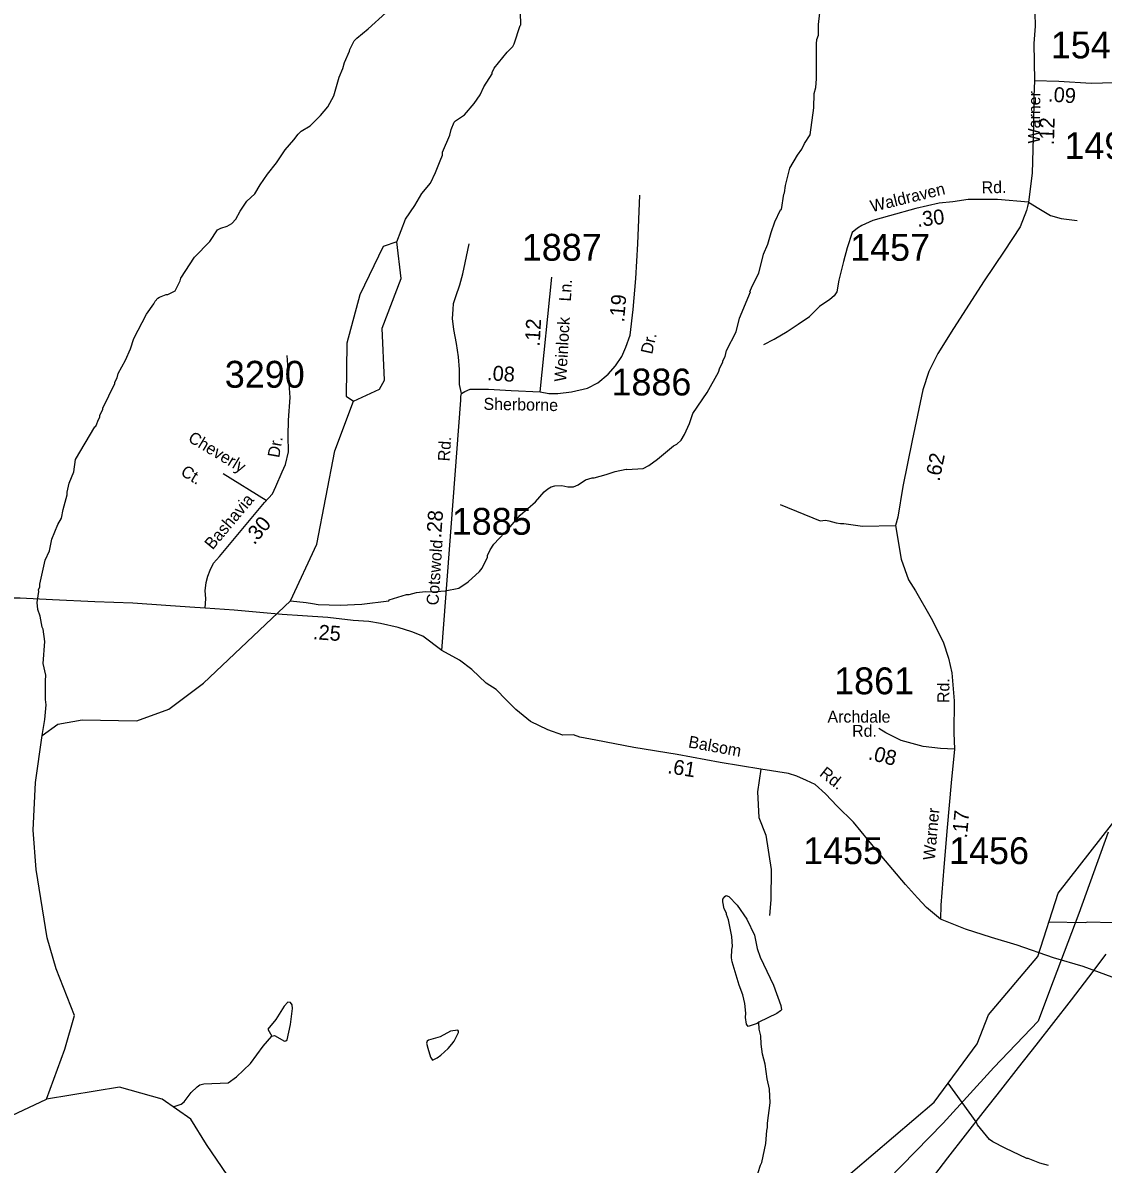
# Model space of a CAD drawing. Extents: x 1551653 to 1702041, y 811336 to 920032.
# Drawn here: x 1589737 to 1595676, y 881998 to 888272 of the extents above; entities that cross this region are included whole.
import ezdxf

# ---------------------------------------------------------------- set-up
doc = ezdxf.new("R2010")
doc.units = 0
for name, color, linetype in [('Old_Level_10', 7, 'Continuous'), ('Old_Level_11', 7, 'Continuous'), ('Old_Level_17', 7, 'Continuous'), ('Old_Level_3', 7, 'Continuous'), ('Old_Level_32', 7, 'Continuous'), ('Old_Level_35', 7, 'Continuous'), ('Old_Level_56', 7, 'Continuous'), ('Old_Level_59', 7, 'Continuous'), ('Old_Level_60', 7, 'Continuous'), ('Old_Level_62', 7, 'Continuous'), ('Old_Level_8', 7, 'Continuous')]:
    doc.layers.add(name, color=color, linetype=linetype)

msp = doc.modelspace()

# ---------------------------------------------------------------- linework, layer by layer
at = {"layer": 'Old_Level_3'}
msp.add_lwpolyline([(1594725.559, 881908.134), (1594821.536, 882032.993), (1594918.125, 882157.404), (1595015.148, 882281.496), (1595112.43, 882405.399), (1595209.798, 882529.239), (1595307.075, 882653.145), (1595404.086, 882777.246), (1595500.655, 882901.67), (1595596.607, 883026.546), (1595691.766, 883152.001)], dxfattribs=at)
at = {"layer": 'Old_Level_32'}
msp.add_line((1592580.097, 886243.601), (1592645.445, 886872.968), dxfattribs=at)
for points in [[(1595324.258, 888948.124), (1595317.499, 888825.096), (1595305.47, 888668.624), (1595297.168, 888503.687), (1595301.275, 888392.741), (1595299.222, 888326.997), (1595301.275, 888253.034), (1595295.115, 888158.524), (1595297.168, 887955.126)], [(1595297.168, 887955.126), (1595295.115, 887864.727), (1595291.785, 887707.142), (1595285.38, 887445.642), (1595264.563, 887287.011)], [(1595297.168, 887955.126), (1595432.686, 887951.017), (1595609.268, 887940.744), (1595794.064, 887944.854)], [(1595264.563, 887287.011), (1595094.819, 887301.432), (1594933.082, 887301.432), (1594849.811, 887288.614), (1594774.548, 887280.602), (1594646.439, 887251.76), (1594500.716, 887211.702), (1594409.439, 887184.463), (1594348.587, 887157.223), (1594324.567, 887142.802), (1594295.742, 887118.768), (1594268.519, 887035.446), (1594247.702, 886960.137), (1594222.08, 886857.588), (1594210.87, 886793.495), (1594196.459, 886771.062), (1594172.438, 886750.232), (1594116.391, 886711.776)], [(1595264.563, 887287.011), (1595259.759, 887261.374), (1595254.955, 887240.544), (1595219.648, 887150.283), (1595130.691, 887017.009), (1595021.318, 886853.932), (1594853.329, 886592.16), (1594765.888, 886454.654), (1594716.424, 886355.226), (1594683.541, 886254.71), (1594625.237, 885975.327), (1594573.564, 885722.367), (1594547.464, 885554.75), (1594534.415, 885509.037), (1594564.826, 885322.942), (1594606.15, 885209.746), (1594643.124, 885148.795), (1594729.569, 885000.204), (1594795.319, 884868.946), (1594825.768, 884779.696), (1594843.167, 884699.152), (1594856.218, 884544.596), (1594853.738, 884369.989), (1594858.179, 884279.908)], [(1592580.097, 886243.601), (1592627.895, 886234.799), (1592677.994, 886234.198), (1592752.196, 886243.099), (1592840.493, 886263.801), (1592896.894, 886293.001), (1592953.695, 886340.3), (1592994.194, 886385.701), (1593029.095, 886437.2), (1593051.694, 886488.801), (1593075.794, 886555.283), (1593092.146, 886695.529), (1593106.162, 886866.162), (1593117.843, 887057.833)], [(1590739.417, 885054.231), (1590742.118, 885108.23), (1590738.82, 885150.33), (1590745.52, 885196.229), (1590754.02, 885230.031), (1590766.52, 885263.83), (1590785.119, 885301.731), (1590817.518, 885339.23), (1591066.018, 885635.828), (1591108.619, 885683.131), (1591127.219, 885723.029), (1591162.517, 885804.528), (1591181.119, 885844.229), (1591198.117, 885914.128), (1591195.734, 886001.656), (1591197.135, 886087.657), (1591207.466, 886211.98), (1591190.61, 886442.542)], [(1592040.849, 884822.457), (1592144.027, 886198.214), (1592144.427, 886218.214), (1592148.525, 886234.116)], [(1592148.525, 886234.116), (1592166.825, 886245.816), (1592196.825, 886257.414), (1592234.925, 886258.814), (1592296.927, 886257.915), (1592420.824, 886250.215), (1592580.097, 886243.601)], [(1590739.417, 885054.231), (1590655.52, 885059.329), (1590523.621, 885069.431), (1590341.62, 885081.931), (1590133.621, 885088.929), (1589899.721, 885100.53), (1589721.723, 885108.929), (1589649.305, 885109.292), (1589620.64, 885106.423), (1589574.777, 885103.555), (1589494.517, 885115.028), (1589414.257, 885129.369), (1589316.831, 885147.421), (1589198.701, 885175.26), (1588998.051, 885226.887), (1588780.202, 885287.119), (1588628.281, 885321.538), (1588522.223, 885350.22)], [(1592040.849, 884822.457), (1591935.816, 884900.931), (1591876.118, 884923.729), (1591800.318, 884948.929), (1591702.716, 884970.33), (1591638.917, 884981.229), (1591552.716, 884986.331), (1591413.018, 885002.332), (1591275.118, 885012.332), (1591163.219, 885020.032), (1591039.118, 885029.73), (1590899.319, 885043.831), (1590739.417, 885054.231)], [(1594781.438, 883344.205), (1594704.778, 883409.402), (1594654.949, 883463.094), (1594589.789, 883535.961), (1594428.804, 883723.883), (1594302.316, 883877.29), (1594214.158, 883965.498), (1594148.997, 884034.53), (1594091.502, 884084.387), (1594045.507, 884107.398), (1593991.845, 884130.409), (1593945.85, 884145.749), (1593794.113, 884169.633), (1593570.514, 884206.733), (1593333.113, 884250.233), (1593095.515, 884287.632), (1592886.014, 884328.731), (1592798.114, 884346.132), (1592764.315, 884358.632), (1592704.803, 884356.495), (1592623.062, 884385.045), (1592527.563, 884432.345), (1592446.123, 884497.962), (1592393.725, 884551.19), (1592338.423, 884608.191), (1592284.013, 884642.181), (1592204.76, 884717.897), (1592138.115, 884768.374), (1592040.849, 884822.457)], [(1594858.179, 884279.908), (1594782.192, 884282.655), (1594686.371, 884294.206), (1594564.754, 884326.293), (1594481.172, 884369.016), (1594443.245, 884393.402)], [(1594858.179, 884279.908), (1594840.6, 884094.154), (1594818.599, 883848.456), (1594798.77, 883630.727), (1594783.14, 883422.722), (1594781.438, 883344.205)], [(1597816.246, 882086.126), (1597745.653, 882122.163), (1597653.927, 882167.044), (1597505.127, 882254.768), (1597331.866, 882360.853), (1597217.717, 882430.216), (1596981.267, 882542.422), (1596740.181, 882657.93), (1596454.811, 882755.855), (1596253.013, 882817.058), (1596026.754, 882900.701), (1595814.21, 882993.133), (1595566.327, 883084.819), (1595402.379, 883133.272), (1595203.064, 883202.305), (1595061.244, 883244.491), (1594919.425, 883290.512), (1594781.438, 883344.205)]]:
    msp.add_lwpolyline(points, dxfattribs=at)
at = {"layer": 'Old_Level_35'}
for p, q in [((1593117.843, 887057.833), (1593127.894, 887324.196)), ((1591074.409, 885645.843), (1590838.566, 885793.547))]:
    msp.add_line(p, q, dxfattribs=at)
for points in [[(1595264.563, 887287.011), (1595322.561, 887251.454), (1595386.216, 887212.937), (1595443.913, 887196.356), (1595531.947, 887185.762)], [(1592148.525, 886234.116), (1592136.713, 886284.14), (1592136.713, 886365.95), (1592132.04, 886436.073), (1592120.36, 886508.534), (1592106.345, 886585.669), (1592099.336, 886646.443), (1592101.672, 886695.529), (1592104.008, 886728.253), (1592118.024, 886767.99), (1592139.049, 886831.101), (1592155.401, 886891.874), (1592169.417, 886952.648), (1592190.441, 887057.833)], [(1593811.146, 886503.168), (1593867.547, 886532.465), (1593938.347, 886575.366), (1593998.744, 886616.366), (1594061.444, 886657.567), (1594104.144, 886698.964), (1594116.391, 886711.776)], [(1593899.313, 885624.83), (1594118.997, 885535.159), (1594149.447, 885537.335), (1594166.847, 885535.159), (1594208.17, 885524.274), (1594231.351, 885519.964), (1594249.401, 885519.856), (1594351.718, 885504.683), (1594534.415, 885509.037)], [(1593794.113, 884169.633), (1593776.17, 884044.69), (1593783.498, 883903.953), (1593821.463, 883806.909), (1593851.082, 883617.329), (1593849.41, 883450.795), (1593841.66, 883364.868)]]:
    msp.add_lwpolyline(points, dxfattribs=at)
at = {"layer": 'Old_Level_56'}
msp.add_lwpolyline([(1595702.797, 883823.289), (1595542.01, 883375.288), (1595381.311, 882951.296), (1595317.482, 882784.091), (1595074.763, 882528.869), (1594795.417, 882224.158), (1594492.304, 881911.724)], dxfattribs=at)
at = {"layer": 'Old_Level_59'}
for points in [[(1594187.675, 881861.754), (1594746.647, 882339.628), (1594983.585, 882659.817), (1595044.588, 882819.45), (1595315.564, 883138.921), (1595428.65, 883487.919), (1595969.092, 884179.641), (1596114.666, 884695.118), (1596193.939, 885183.388), (1596366.15, 885799.253), (1596375.062, 886314.102)], [(1589867.286, 882354.733), (1589968.513, 882630.239), (1590021.593, 882816.19), (1589919.856, 883072.346), (1589870.611, 883242.78), (1589809.608, 883618.333), (1589793.59, 883834.402), (1589806.86, 884095.618), (1589842.633, 884353.607), (1589929.563, 884416.908), (1590063.565, 884440.386), (1590363.556, 884434.337), (1590539.593, 884499.749), (1590730.543, 884642.503), (1591207.96, 885093.84), (1591352.625, 885405.669), (1591452.588, 885919.017), (1591555.626, 886192.761)], [(1594187.675, 881861.754), (1593774.598, 881610.873), (1593594.869, 881630.25), (1593452.529, 881682.153), (1592972.595, 881575.896), (1592470.569, 881427.146), (1591866.588, 881163.654), (1591683.579, 881190.413), (1591526.612, 881259.208), (1591117.781, 881560.773), (1590746.262, 882107.045), (1590660.07, 882244.873), (1590503.103, 882356.421), (1590267.592, 882420.623), (1589867.286, 882354.733)], [(1588252.655, 880877.857), (1588480.564, 881067.617), (1588776.556, 881357.736), (1588906.559, 881689.92), (1589026.85, 881931.918), (1589420.528, 882168.783), (1589645.239, 882251.107), (1589867.286, 882354.733)]]:
    msp.add_lwpolyline(points, dxfattribs=at)
at = {"layer": 'Old_Level_60'}
msp.add_lwpolyline([(1591555.626, 886192.761), (1591698.548, 886258.686), (1591724.589, 886307.488), (1591712.594, 886593.331), (1591816.555, 886866.973), (1591793.589, 887067.719), (1591718.54, 887042.907), (1591589.563, 886776.34), (1591518.615, 886511.925), (1591514.616, 886219.828), (1591555.626, 886192.761)], dxfattribs=at)
at = {"layer": 'Old_Level_62'}
for points in [[(1591207.96, 885093.84), (1591294.657, 885084.997), (1591328.839, 885079.534), (1591360.724, 885075.125), (1591480.68, 885071.537), (1591600.738, 885076.048), (1591748.991, 885094.092), (1591751.041, 885100.141), (1591845.468, 885128.849), (1591861.462, 885128.644), (1591901.549, 885140.127), (1591949.634, 885145.56), (1591989.619, 885145.048), (1592057.696, 885150.174), (1592133.873, 885165.143), (1592185.751, 885199.489), (1592246.96, 885255.673), (1592261.211, 885273.513), (1592291.968, 885335.131), (1592292.071, 885343.128), (1592306.425, 885374.911), (1592326.827, 885406.694), (1592415.922, 885501.531), (1592470.774, 885564.789), (1592555.665, 885639.736), (1592602.315, 885693.152), (1592622.512, 885710.889), (1592640.66, 885720.629), (1592660.652, 885726.37), (1592700.74, 885727.908), (1592732.625, 885721.449), (1592764.614, 885721.039), (1592788.81, 885732.727), (1592829.102, 885760.204), (1592867.242, 885771.687), (1592877.29, 885771.584), (1592943.009, 885788.399), (1592993.657, 885806.136), (1593053.839, 885819.362), (1593057.838, 885817.311), (1593147.856, 885822.13), (1593178.101, 885837.714), (1593226.493, 885873.085), (1593313.333, 885945.981), (1593331.48, 885955.721), (1593355.779, 885977.457), (1593374.131, 886009.24), (1593400.89, 886068.807), (1593420.473, 886123.556), (1593498.905, 886239.616), (1593560.318, 886350.754), (1593568.623, 886374.745), (1593584.924, 886406.528), (1593585.027, 886414.525), (1593597.33, 886438.311), (1593605.737, 886470.197), (1593658.948, 886573.543), (1593675.865, 886649.31), (1593737.688, 886792.539), (1593733.69, 886792.539), (1593745.993, 886824.424), (1593782.902, 886895.988), (1593808.124, 886999.641), (1593832.832, 887055.313), (1593849.647, 887119.084), (1593870.767, 887177.934), (1593902.242, 887243.243), (1593907.164, 887246.319), (1593920.185, 887330.185), (1593924.286, 887338.08), (1593928.797, 887378.065), (1593953.916, 887473.722), (1593994.823, 887545.182), (1594019.122, 887576.863), (1594033.578, 887608.749), (1594064.131, 887656.321), (1594085.867, 887804.061), (1594086.892, 887884.031), (1594095.299, 887915.917), (1594099.81, 887963.899), (1594100.22, 888155.828), (1594102.476, 888179.819), (1594110.78, 888203.707), (1594111.088, 888262.66), (1594125.032, 888391.535)], [(1591793.589, 887067.719), (1591840.089, 887192.765), (1591890.958, 887268.031), (1591929.498, 887334.473), (1591977.685, 887391.273), (1592005.914, 887448.861), (1592030.726, 887512.53), (1592043.454, 887545.11), (1592043.659, 887561.104), (1592084.046, 887653.86), (1592092.35, 887685.746), (1592108.857, 887725.526), (1592115.009, 887733.42), (1592165.349, 887766.741), (1592218.15, 887828.052), (1592250.65, 887875.624), (1592271.258, 887919.402), (1592316.062, 887990.863), (1592316.165, 887998.86), (1592328.468, 888022.646), (1592399.518, 888109.793), (1592429.969, 888141.371), (1592438.068, 888157.263), (1592471.697, 888257.636), (1592475.388, 888260.814), (1592471.594, 888399.942)], [(1589842.633, 884353.607), (1589858.114, 884442.155), (1589865.997, 884522.305), (1589862.306, 884552.447), (1589861.589, 884654.461), (1589863.947, 884686.346), (1589848.773, 884750.22), (1589858.205, 884870.483), (1589848.978, 884938.56), (1589843.134, 884950.658), (1589831.856, 885010.841), (1589820.373, 885046.93), (1589816.785, 885084.968), (1589825.499, 885146.893), (1589823.654, 885154.89), (1589829.806, 885170.782), (1589830.011, 885186.776), (1589859.641, 885318.419), (1589884.247, 885370.092), (1589897.063, 885433.966), (1589929.974, 885513.526), (1589950.376, 885549.308), (1589958.988, 885597.188), (1589980.006, 885676.85), (1589980.211, 885692.844), (1589992.719, 885740.724), (1590017.531, 885804.393), (1590026.348, 885872.265), (1590132.462, 886050.968), (1590138.511, 886054.864), (1590144.663, 886066.757), (1590148.867, 886082.751), (1590161.17, 886106.537), (1590161.272, 886114.534), (1590177.676, 886146.317), (1590177.779, 886154.314), (1590243.396, 886289.546), (1590243.498, 886297.543), (1590255.801, 886321.329), (1590262.055, 886345.218), (1590300.913, 886416.781), (1590329.723, 886480.347), (1590346.434, 886536.224), (1590416.049, 886671.25), (1590456.752, 886726.717), (1590464.852, 886742.609), (1590479.103, 886758.5), (1590489.151, 886764.344), (1590525.342, 886777.878), (1590533.339, 886777.775), (1590573.632, 886799.305), (1590602.237, 886852.927), (1590606.44, 886868.818), (1590679.849, 886983.852), (1590764.843, 887070.794), (1590807.699, 887134.258), (1590825.744, 887143.998), (1590859.885, 887153.533), (1590886.029, 887169.219), (1590908.38, 887192.903), (1590930.935, 887236.682), (1590967.537, 887292.148), (1591012.033, 887331.621), (1591041.048, 887380.526), (1591081.341, 887439.17), (1591132.091, 887502.019), (1591178.946, 887573.48), (1591227.646, 887628.844), (1591249.996, 887660.524), (1591266.195, 887676.313), (1591316.638, 887705.738), (1591373.335, 887762.948), (1591413.833, 887810.417), (1591446.539, 887869.985), (1591475.861, 887973.639), (1591496.469, 888021.416), (1591504.774, 888053.301), (1591533.583, 888116.868), (1591533.686, 888124.865), (1591558.292, 888172.539), (1591572.441, 888188.431), (1591635.084, 888239.591), (1591732.176, 888326.328)], [(1593783.517, 882779.157), (1593772.957, 882772.083), (1593724.77, 882754.653), (1593714.927, 882766.854), (1593709.391, 882804.891), (1593711.647, 882828.882), (1593706.315, 882880.965), (1593694.832, 882929.05), (1593675.455, 882981.338), (1593637.008, 883109.803), (1593633.317, 883131.846), (1593633.829, 883177.881), (1593638.033, 883193.772), (1593634.752, 883249.854), (1593615.887, 883342.127), (1593604.199, 883370.219), (1593604.302, 883378.217), (1593592.614, 883402.413), (1593585.027, 883440.45), (1593585.232, 883454.496), (1593595.382, 883470.387), (1593603.482, 883474.283), (1593617.425, 883470.08), (1593662.844, 883421.483), (1593715.953, 883344.793), (1593758.809, 883256.211), (1593773.982, 883184.032), (1593789.361, 883135.845), (1593863.488, 882982.876), (1593904.19, 882870.405), (1593907.881, 882846.311), (1593901.832, 882840.365), (1593881.635, 882826.626), (1593783.517, 882779.157)], [(1595728.334, 883325.621), (1595590.436, 883327.979), (1595576.39, 883324.185), (1595376.721, 883327.66)], [(1591106.05, 882702.365), (1591120.096, 882706.261), (1591175.665, 882673.453), (1591183.662, 882675.4), (1591189.711, 882681.347), (1591208.781, 882765.111), (1591219.854, 882852.976), (1591218.111, 882874.916), (1591208.268, 882887.117), (1591194.325, 882889.27), (1591174.025, 882867.534), (1591127.17, 882794.126), (1591084.519, 882740.71), (1591106.05, 882702.365)], [(1593594.869, 881630.25), (1593651.464, 881659.675), (1593677.915, 881697.302), (1593709.083, 881786.5), (1593741.482, 881856.422), (1593745.89, 881860.421), (1593761.577, 881908.608), (1593766.601, 881912.197), (1593791.514, 881991.859), (1593799.716, 882007.751), (1593820.939, 882111.405), (1593825.861, 882183.378), (1593830.064, 882199.372), (1593830.372, 882223.363), (1593844.418, 882336.244), (1593840.624, 882411.191), (1593829.244, 882467.375), (1593818.274, 882547.448), (1593802.895, 882603.632), (1593795.615, 882657.766), (1593794.18, 882703.8), (1593784.543, 882739.889), (1593783.517, 882779.157)], [(1591988.799, 882570.619), (1592014.636, 882582.717), (1592034.731, 882596.455), (1592075.228, 882633.877), (1592095.529, 882657.663), (1592107.729, 882673.453), (1592132.335, 882721.23), (1592132.335, 882729.227), (1592128.439, 882735.276), (1592088.352, 882729.739), (1592031.962, 882698.469), (1591967.781, 882679.296), (1591959.682, 882673.453), (1591955.581, 882663.405), (1591963.27, 882635.313), (1591978.649, 882587.126), (1591988.799, 882570.619)], [(1590563.379, 882313.586), (1590607.466, 882328.76), (1590623.665, 882340.653), (1590662.215, 882392.121), (1590694.613, 882423.699), (1590710.709, 882433.439), (1590732.855, 882439.18), (1590864.908, 882445.537), (1590910.738, 882477.423), (1590988.145, 882551.959), (1591057.35, 882647.001), (1591106.05, 882702.365)], [(1595375.132, 881991.757), (1595327.354, 882004.47), (1595263.788, 882029.589), (1595255.791, 882029.691), (1595136.759, 882085.671), (1595069.296, 882120.837), (1595051.559, 882133.14), (1594984.917, 882214.238), (1594977.125, 882230.437), (1594823.118, 882442.968)]]:
    msp.add_lwpolyline(points, dxfattribs=at)

# ---------------------------------------------------------------- texts
at = {"layer": 'Old_Level_10'}
for s, p in [('Cheverly', (1590640.417, 885973.991)), ('Ct.', (1590600.042, 885788.436))]:
    msp.add_text(s, height=65.6167, rotation=329.0172417, dxfattribs=at).set_placement(p)
at = {"layer": 'Old_Level_11'}
for s, height, rotation, p in [('Warner', 65.6167, 89.4982972, (1595327.688, 887608.405)), ('Waldraven', 65.6167, 13.7751083, (1594404.4, 887230.794)), ('Rd.', 65.6166, 1.0874361, (1595007.96, 887334.333)), ('Ln.', 65.6167, 86.7555611, (1592749.493, 886739.01)), ('Weinlock', 65.6167, 86.7555611, (1592723.997, 886297.417)), ('Dr.', 65.6167, 77.3812278, (1593196.338, 886446.964)), ('Sherborne', 65.6167, 358.9296028, (1592268.851, 886145.155)), ('Dr.', 65.6167, 80.1672139, (1591146.221, 885878.136)), ('Rd.', 65.6167, 86.2357917, (1592083.333, 885859.995)), ('Bashavia', 65.6167, 50.0424722, (1590779.936, 885371.588)), ('Cotswold', 65.6167, 86.2357917, (1592021.058, 885068.411)), ('Rd.', 65.6167, 89.5076639, (1594829.528, 884532.574)), ('Balsom', 65.6167, 349.6165056, (1593391.793, 884289.722)), ('Rd.', 65.6167, 321.7387806, (1594111.38, 884136.728)), ('Warner', 65.6167, 84.7962306, (1594749.956, 883666.699))]:
    msp.add_text(s, height=height, rotation=rotation, dxfattribs=at).set_placement(p)
for s, p in [('Archdale', (1594160.03, 884425.278)), ('Rd.', (1594295.468, 884347.39))]:
    msp.add_text(s, height=65.6167, dxfattribs=at).set_placement(p)
at = {"layer": 'Old_Level_17'}
for s, rotation, p in [('.09', 356.0001444, (1595370.666, 887839.938)), ('.12', 88.28865, (1595404.751, 887598.63)), ('.30', 6.7108944, (1594655.121, 887149.382)), ('.19', 84.8892139, (1593041.644, 886623.736)), ('.12', 86.7555611, (1592577.825, 886491.482)), ('.08', 356.4436917, (1592287.021, 886307.871)), ('.62', 78.454825, (1594775.605, 885748.329)), ('.30', 50.0424722, (1591009.107, 885398.503)), ('.28', 85.711, (1592036.276, 885437.672)), ('.25', 355.8523889, (1591329.993, 884884.363)), ('.08', 345.9301306, (1594379.985, 884224.241)), ('.61', 351.0549611, (1593277.593, 884147.765)), ('.17', 84.7962306, (1594926.452, 883787.674))]:
    msp.add_text(s, height=82.0208, rotation=rotation, dxfattribs=at).set_placement(p)
at = {"layer": 'Old_Level_8'}
for s, p in [('1540', (1595387.531, 888076.414)), ('1492', (1595462.706, 887523.15)), ('1887', (1592479.975, 886964.301)), ('1457', (1594284.61, 886964.012)), ('3290', (1590847.319, 886266.242)), ('1886', (1592972.764, 886223.631)), ('1885', (1592094.803, 885457.787)), ('1861', (1594196.786, 884581.118)), ('1455', (1594026.306, 883647.607)), ('1456', (1594828.45, 883647.721))]:
    msp.add_text(s, height=147.6375, dxfattribs=at).set_placement(p)

doc.saveas('drawing.dxf')
